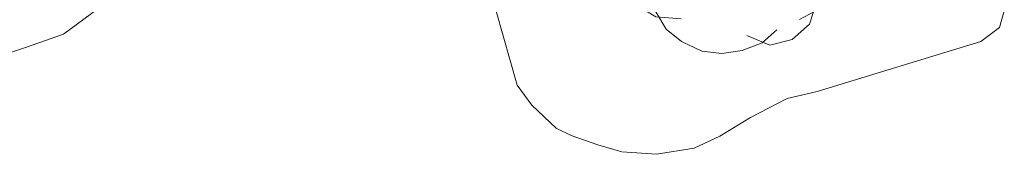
# Model space of a CAD drawing. Header units: millimetres. Extents: x -287732 to 520720, y -88450 to 287754.
# Tile 325 of 383: x 236064 to 269657, y 71754 to 76339. Entities that reach past the tile are written whole.
import ezdxf

# ---------------------------------------------------------------- set-up
doc = ezdxf.new("R2010")
doc.units = ezdxf.units.MM
doc.linetypes.add('IMPORT-UG_ELEC_STREET LIGHTING_QLB2 _2_', pattern=[2700, 1500, -300, 0, -250, 150, -300, 0, -200])
for name, color, linetype, lineweight, true_color in [('00_TOPO_TREE', 7, 'Continuous', 9, 0x666666), ('00_UAV_TREE_LINE', 7, 'Continuous', 9, 0x52a552), ('12333-PUM-2D-U-0001-C01 - Rev2_REVIT IMPORT_dwg', 7, 'Continuous', 9, 0x767676)]:
    doc.layers.add(name, color=color, linetype=linetype, lineweight=lineweight, true_color=true_color)

# ---------------------------------------------------------------- blocks, each defined once
blk = doc.blocks.new('12333-PUM-2D-U-0001-C01 - Rev2_REVIT IMPORT_dwg_CONIFEROUS_TREE-2077251-Site Location Plan Proposed')
at = {"layer": '00_TOPO_TREE', "color": 254, "true_color": 0xcccccc, "flags": 128}
for points in [[(-1889, 1546), (-1718, 2118), (-1317, 2519), (-744, 2748), (-172, 2691), (344, 2347)], [(-344, 2462), (115, 2634), (687, 2691), (1202, 2576), (1660, 2347), (2004, 2004), (2290, 1546), (2405, 1031)], [(-2405, -802), (-2691, -286), (-2805, 286), (-2691, 916), (-2347, 1431), (-1889, 1775), (-1317, 1947)], [(1832, 1603), (2233, 1431), (2576, 1145), (2748, 687), (2691, 229), (2462, -172)], [(229, 1317), (687, 1145), (1031, 859)], [(2405, 344), (2634, -115), (2691, -630), (2576, -1145), (2290, -1603), (1889, -1889), (1431, -2118)], [(-744, -859), (-1088, -401), (-1145, 115)], [(-1260, -2061), (-1832, -2004), (-2290, -1718), (-2576, -1260), (-2634, -744), (-2462, -229)], [(1374, -630), (1145, -1031), (802, -1317)], [(1832, -1718), (1660, -2233), (1260, -2576), (744, -2691), (229, -2462)], [(916, -2347), (573, -2634), (115, -2805), (-344, -2863), (-802, -2805), (-1260, -2576), (-1603, -2290), (-1832, -1889)]]:
    blk.add_lwpolyline(points, dxfattribs=at)
at = {"layer": '00_TOPO_TREE', "color": 254, "true_color": 0xcccccc}
blk.add_circle((0, 0), 177, dxfattribs=at)
blk = doc.blocks.new('12333-PUM-2D-U-0001-C01 - Rev2_REVIT IMPORT_dwg_MGS62954_T2_Galway_ITM_3d_Rev1-2077680-Site Location Plan Proposed')
at = {"layer": '00_UAV_TREE_LINE', "color": 254, "true_color": 0xcccccc, "flags": 128}
for points in [[(534172913, 725627344), (534172736, 725626783), (534172097, 725626318), (534166483, 725624704), (534165452, 725624485), (534164197, 725623868), (534163136, 725623240), (534162250, 725622852), (534160958, 725622667), (534159780, 725622766), (534158972, 725623020), (534158066, 725623354), (534157555, 725623613), (534156745, 725624410), (534156250, 725625109), (534155135, 725629332)], [(534141995, 725627955), (534140806, 725627106), (534139538, 725626685), (534138031, 725626216)]]:
    blk.add_lwpolyline(points, dxfattribs=at)
at = {"xscale": 1.5, "yscale": 1.5, "zscale": 1.5}
blk.add_blockref('12333-PUM-2D-U-0001-C01 - Rev2_REVIT IMPORT_dwg_CONIFEROUS_TREE-2077251-Site Location Plan Proposed', (534163773, 725630355), dxfattribs=at)
blk = doc.blocks.new('12333-PUM-2D-U-0001-C01 - Rev2_REVIT IMPORT_dwg-1620468-Site Location Plan Proposed')
blk.add_blockref('12333-PUM-2D-U-0001-C01 - Rev2_REVIT IMPORT_dwg_MGS62954_T2_Galway_ITM_3d_Rev1-2077680-Site Location Plan Proposed', (-533641080, -725615854))

msp = doc.modelspace()

# ---------------------------------------------------------------- block references
at = {"layer": '12333-PUM-2D-U-0001-C01 - Rev2_REVIT IMPORT_dwg', "color": 254, "linetype": 'IMPORT-UG_ELEC_STREET LIGHTING_QLB2 _2_', "true_color": 0xffd4d4, "rotation": 0.9999999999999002}
msp.add_blockref('12333-PUM-2D-U-0001-C01 - Rev2_REVIT IMPORT_dwg-1620468-Site Location Plan Proposed', (-261895, 55870), dxfattribs=at)

doc.saveas('drawing.dxf')
